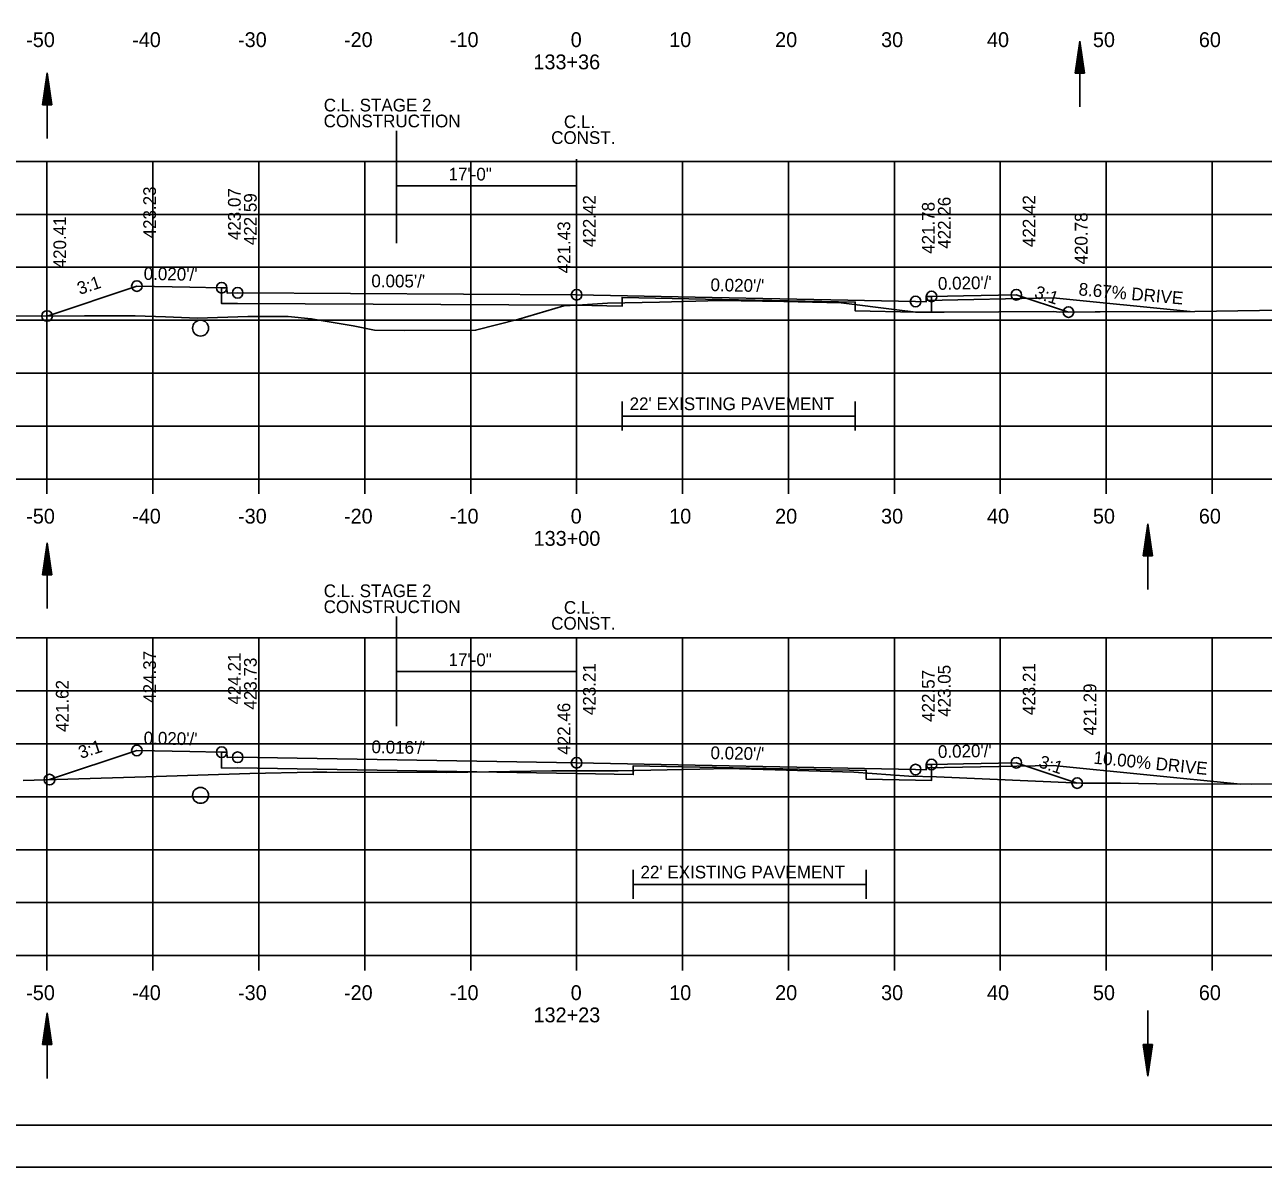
# Model space of a CAD drawing. Extents: x 1538688 to 1540766, y 656250 to 671912.
# Drawn here: x 1538806.1 to 1538923, y 661031.3 to 661139.2 of the extents above; entities that cross this region are included whole.
import ezdxf

# ---------------------------------------------------------------- set-up
doc = ezdxf.new("R2010")
doc.units = 0
for name, color, linetype in [('15', 7, 'Continuous'), ('16', 7, 'Continuous'), ('18', 7, 'Continuous'), ('20', 7, 'Continuous'), ('22', 7, 'Continuous'), ('26', 7, 'Continuous'), ('39', 7, 'Continuous'), ('41', 7, 'Continuous'), ('42', 7, 'Continuous'), ('7', 7, 'Continuous'), ('Borings', 7, 'Continuous'), ('Default', 7, 'Continuous'), ('Horizontal Alignment', 7, 'Continuous'), ('RipRap', 7, 'Continuous'), ('Wall Heights', 7, 'Continuous')]:
    doc.layers.add(name, color=color, linetype=linetype)

msp = doc.modelspace()

# ---------------------------------------------------------------- linework, layer by layer
at = {"layer": '15'}
for p, q in [((1538905.23, 661134.67), (1538905.68, 661137.67)), ((1538906.13, 661134.67), (1538905.68, 661137.67)), ((1538905.31, 661134.67), (1538905.68, 661137.17)), ((1538905.38, 661134.67), (1538905.68, 661136.65)), ((1538906.06, 661134.67), (1538905.68, 661137.17)), ((1538905.98, 661134.67), (1538905.68, 661136.65)), ((1538905.46, 661134.67), (1538905.68, 661136.15)), ((1538905.54, 661134.67), (1538905.68, 661135.65)), ((1538905.61, 661134.67), (1538905.68, 661135.14)), ((1538905.9, 661134.67), (1538905.68, 661136.15)), ((1538905.83, 661134.67), (1538905.68, 661135.65)), ((1538905.75, 661134.67), (1538905.68, 661135.14)), ((1538807.75, 661131.68), (1538808.2, 661134.68)), ((1538807.82, 661131.68), (1538808.2, 661134.18)), ((1538808.65, 661131.68), (1538808.2, 661134.68)), ((1538808.57, 661131.68), (1538808.2, 661134.18)), ((1538905.23, 661134.67), (1538906.13, 661134.67)), ((1538807.9, 661131.68), (1538808.2, 661133.66)), ((1538807.97, 661131.68), (1538808.2, 661133.16)), ((1538808.5, 661131.68), (1538808.2, 661133.66)), ((1538808.42, 661131.68), (1538808.2, 661133.16)), ((1538807.75, 661131.68), (1538808.65, 661131.68)), ((1538808.05, 661131.68), (1538808.2, 661132.65)), ((1538808.13, 661131.68), (1538808.2, 661132.15)), ((1538808.34, 661131.68), (1538808.2, 661132.65)), ((1538808.27, 661131.68), (1538808.2, 661132.15)), ((1538911.65, 661089.08), (1538912.1, 661092.08)), ((1538912.55, 661089.08), (1538912.1, 661092.08)), ((1538911.72, 661089.08), (1538912.1, 661091.58)), ((1538911.8, 661089.08), (1538912.1, 661091.07)), ((1538912.47, 661089.08), (1538912.1, 661091.58)), ((1538912.39, 661089.08), (1538912.1, 661091.07)), ((1538807.75, 661087.29), (1538808.2, 661090.29)), ((1538807.82, 661087.29), (1538808.2, 661089.79)), ((1538808.65, 661087.29), (1538808.2, 661090.29)), ((1538808.57, 661087.29), (1538808.2, 661089.79)), ((1538911.87, 661089.08), (1538912.1, 661090.57)), ((1538911.95, 661089.08), (1538912.1, 661090.06)), ((1538912.02, 661089.08), (1538912.1, 661089.56)), ((1538912.32, 661089.08), (1538912.1, 661090.57)), ((1538912.24, 661089.08), (1538912.1, 661090.06)), ((1538912.17, 661089.08), (1538912.1, 661089.56)), ((1538807.9, 661087.29), (1538808.2, 661089.28)), ((1538807.97, 661087.29), (1538808.2, 661088.78)), ((1538808.05, 661087.29), (1538808.2, 661088.27)), ((1538808.5, 661087.29), (1538808.2, 661089.28)), ((1538808.42, 661087.29), (1538808.2, 661088.78)), ((1538808.34, 661087.29), (1538808.2, 661088.27)), ((1538911.65, 661089.08), (1538912.55, 661089.08)), ((1538807.75, 661087.29), (1538808.65, 661087.29)), ((1538808.13, 661087.29), (1538808.2, 661087.77)), ((1538808.27, 661087.29), (1538808.2, 661087.77)), ((1538807.75, 661042.91), (1538808.2, 661045.91)), ((1538807.82, 661042.91), (1538808.2, 661045.41)), ((1538808.65, 661042.91), (1538808.2, 661045.91)), ((1538808.57, 661042.91), (1538808.2, 661045.41)), ((1538807.9, 661042.91), (1538808.2, 661044.89)), ((1538807.97, 661042.91), (1538808.2, 661044.39)), ((1538808.05, 661042.91), (1538808.2, 661043.88)), ((1538808.5, 661042.91), (1538808.2, 661044.89)), ((1538808.42, 661042.91), (1538808.2, 661044.39)), ((1538808.34, 661042.91), (1538808.2, 661043.88)), ((1538807.75, 661042.91), (1538808.65, 661042.91)), ((1538808.13, 661042.91), (1538808.2, 661043.38)), ((1538808.27, 661042.91), (1538808.2, 661043.38)), ((1538911.65, 661042.94), (1538912.1, 661039.94)), ((1538911.65, 661042.94), (1538912.55, 661042.94)), ((1538911.72, 661042.94), (1538912.1, 661040.44)), ((1538911.8, 661042.94), (1538912.1, 661040.96)), ((1538911.87, 661042.94), (1538912.1, 661041.46)), ((1538911.95, 661042.94), (1538912.1, 661041.96)), ((1538912.02, 661042.94), (1538912.1, 661042.47)), ((1538912.55, 661042.94), (1538912.1, 661039.94)), ((1538912.24, 661042.94), (1538912.1, 661041.96)), ((1538912.39, 661042.94), (1538912.1, 661040.96)), ((1538912.47, 661042.94), (1538912.1, 661040.44)), ((1538912.32, 661042.94), (1538912.1, 661041.46)), ((1538912.17, 661042.94), (1538912.1, 661042.47))]:
    msp.add_line(p, q, dxfattribs=at)
at = {"layer": '16'}
for p, q in [((1538891.17, 661113.2), (1538903.17, 661113.44)), ((1538916.1, 661112.15), (1538903.17, 661113.44)), ((1538891.18, 661069.04), (1538903.17, 661069.28)), ((1538920.85, 661067.51), (1538903.17, 661069.28))]:
    msp.add_line(p, q, dxfattribs=at)
at = {"layer": '18'}
for points in [[(1538801.22, 661111.7), (1538811.72, 661111.73), (1538816.52, 661111.74), (1538819.37, 661111.64), (1538822.38, 661111.51), (1538827.15, 661111.67), (1538830.96, 661111.69), (1538833.13, 661111.47), (1538837.1, 661110.79), (1538839.11, 661110.39), (1538841.97, 661110.35), (1538848.64, 661110.38), (1538852.74, 661111.42), (1538856.97, 661112.68), (1538858.74, 661112.78), (1538861.11, 661112.93), (1538866, 661113.04), (1538871.71, 661113.19), (1538877.75, 661113.08), (1538883.17, 661112.97), (1538888.41, 661112.32), (1538890.2, 661112.09), (1538892.89, 661112.1), (1538903.21, 661112.16), (1538903.78, 661112.08), (1538907.12, 661112.13), (1538907.59, 661112.12), (1538916.54, 661112.15), (1538930.81, 661112.37)], [(1538805.92, 661067.86), (1538817.52, 661068.21), (1538827.34, 661068.52), (1538833.27, 661068.65), (1538834.6, 661068.65), (1538845.92, 661068.62), (1538855.83, 661068.78), (1538861.28, 661068.78), (1538862.09, 661068.78), (1538869.81, 661068.93), (1538872.42, 661068.99), (1538876.93, 661068.85), (1538884.35, 661068.63), (1538889.55, 661068.28), (1538892.14, 661068.19), (1538905.8, 661067.59), (1538909.53, 661067.6), (1538912.92, 661067.54), (1538921.85, 661067.51), (1538927.13, 661067.53)]]:
    msp.add_lwpolyline(points, dxfattribs=at)
at = {"layer": '20'}
for points in [[(1538808.19, 661111.72), (1538816.67, 661114.55), (1538821.67, 661114.45), (1538824.67, 661114.39), (1538825.17, 661114.39), (1538825.18, 661113.89), (1538826.18, 661113.91), (1538858.18, 661113.73), (1538890.18, 661113.09), (1538891.18, 661113.07), (1538891.19, 661113.57), (1538891.69, 661113.57), (1538894.69, 661113.63), (1538899.69, 661113.73), (1538904.61, 661112.09)], [(1538808.42, 661067.94), (1538816.67, 661070.69), (1538821.67, 661070.59), (1538824.67, 661070.53), (1538825.17, 661070.53), (1538825.18, 661070.03), (1538826.18, 661070.05), (1538858.18, 661069.53), (1538890.18, 661068.89), (1538891.18, 661068.87), (1538891.19, 661069.37), (1538891.69, 661069.37), (1538894.69, 661069.43), (1538899.69, 661069.53), (1538905.44, 661067.61)]]:
    msp.add_lwpolyline(points, dxfattribs=at)
at = {"layer": '22'}
for p, q in [((1538718.18, 661126.32), (1538998.18, 661126.32)), ((1538808.18, 661096.32), (1538808.18, 661126.32)), ((1538818.18, 661096.32), (1538818.18, 661126.32)), ((1538828.18, 661096.32), (1538828.18, 661126.32)), ((1538838.18, 661096.32), (1538838.18, 661126.32)), ((1538848.18, 661096.32), (1538848.18, 661126.32)), ((1538858.18, 661096.32), (1538858.18, 661126.32)), ((1538868.18, 661096.32), (1538868.18, 661126.32)), ((1538878.18, 661096.32), (1538878.18, 661126.32)), ((1538888.18, 661096.32), (1538888.18, 661126.32)), ((1538898.18, 661096.32), (1538898.18, 661126.32)), ((1538908.18, 661096.32), (1538908.18, 661126.32)), ((1538918.18, 661096.32), (1538918.18, 661126.32)), ((1538718.18, 661121.32), (1538998.18, 661121.32)), ((1538718.18, 661116.32), (1538998.18, 661116.32)), ((1538718.18, 661111.32), (1538998.18, 661111.32)), ((1538718.18, 661106.32), (1538998.18, 661106.32)), ((1538718.18, 661101.32), (1538998.18, 661101.32)), ((1538718.18, 661096.32), (1538998.18, 661096.32)), ((1538718.18, 661081.32), (1538998.18, 661081.32)), ((1538808.18, 661051.32), (1538808.18, 661081.32)), ((1538818.18, 661051.32), (1538818.18, 661081.32)), ((1538828.18, 661051.32), (1538828.18, 661081.32)), ((1538838.18, 661051.32), (1538838.18, 661081.32)), ((1538848.18, 661051.32), (1538848.18, 661081.32)), ((1538858.18, 661051.32), (1538858.18, 661081.32)), ((1538868.18, 661051.32), (1538868.18, 661081.32)), ((1538878.18, 661051.32), (1538878.18, 661081.32)), ((1538888.18, 661051.32), (1538888.18, 661081.32)), ((1538898.18, 661051.32), (1538898.18, 661081.32)), ((1538908.18, 661051.32), (1538908.18, 661081.32)), ((1538918.18, 661051.32), (1538918.18, 661081.32)), ((1538718.18, 661076.32), (1538998.18, 661076.32)), ((1538718.18, 661071.32), (1538998.18, 661071.32)), ((1538718.18, 661066.32), (1538998.18, 661066.32)), ((1538718.18, 661061.32), (1538998.18, 661061.32)), ((1538718.18, 661056.32), (1538998.18, 661056.32)), ((1538718.18, 661051.32), (1538998.18, 661051.32))]:
    msp.add_line(p, q, dxfattribs=at)
at = {"layer": '26'}
msp.add_line((1538687.78, 661031.34), (1539021.11, 661031.34), dxfattribs=at)
msp.add_lwpolyline([(1538687.77, 661244.67), (1539021.11, 661244.67), (1539021.11, 661031.33), (1538687.77, 661031.33)], close=True, dxfattribs=at)
for centre in [(1538816.67, 661114.55), (1538824.67, 661114.39), (1538826.18, 661113.91), (1538858.18, 661113.73), (1538891.69, 661113.57), (1538899.69, 661113.73), (1538890.18, 661113.09), (1538808.19, 661111.72), (1538904.61, 661112.09), (1538816.67, 661070.69), (1538824.67, 661070.53), (1538826.18, 661070.05), (1538858.18, 661069.53), (1538891.69, 661069.37), (1538899.69, 661069.53), (1538808.42, 661067.94), (1538890.18, 661068.89), (1538905.44, 661067.61)]:
    msp.add_circle(centre, 0.5, dxfattribs=at)
at = {"layer": '39'}
for p, q in [((1538905.68, 661131.48), (1538905.68, 661137.67)), ((1538808.2, 661128.49), (1538808.2, 661134.68)), ((1538912.1, 661085.9), (1538912.1, 661092.08)), ((1538808.2, 661084.11), (1538808.2, 661090.29)), ((1538808.2, 661039.72), (1538808.2, 661045.91)), ((1538912.1, 661046.13), (1538912.1, 661039.94))]:
    msp.add_line(p, q, dxfattribs=at)
for centre in [(1538822.68, 661110.58), (1538822.68, 661066.45)]:
    msp.add_circle(centre, 0.75, dxfattribs=at)
at = {"layer": '7'}
for p, q in [((1538862.47, 661103.65), (1538862.47, 661100.9)), ((1538884.47, 661103.65), (1538884.47, 661100.9)), ((1538884.47, 661102.27), (1538862.47, 661102.27)), ((1538863.51, 661059.42), (1538863.51, 661056.67)), ((1538885.51, 661059.42), (1538885.51, 661056.67)), ((1538885.51, 661058.05), (1538863.51, 661058.05))]:
    msp.add_line(p, q, dxfattribs=at)
at = {"layer": 'Borings'}
for p, q in [((1538718.18, 661096.32), (1538998.18, 661096.32)), ((1538808.18, 661094.92), (1538808.18, 661096.32)), ((1538818.18, 661094.92), (1538818.18, 661096.32)), ((1538828.18, 661094.92), (1538828.18, 661096.32)), ((1538838.18, 661094.92), (1538838.18, 661096.32)), ((1538848.18, 661094.92), (1538848.18, 661096.32)), ((1538858.18, 661094.92), (1538858.18, 661096.32)), ((1538868.18, 661094.92), (1538868.18, 661096.32)), ((1538878.18, 661094.92), (1538878.18, 661096.32)), ((1538888.18, 661094.92), (1538888.18, 661096.32)), ((1538898.18, 661094.92), (1538898.18, 661096.32)), ((1538908.18, 661094.92), (1538908.18, 661096.32)), ((1538918.18, 661094.92), (1538918.18, 661096.32)), ((1538718.18, 661051.32), (1538998.18, 661051.32)), ((1538808.18, 661049.92), (1538808.18, 661051.32)), ((1538818.18, 661049.92), (1538818.18, 661051.32)), ((1538828.18, 661049.92), (1538828.18, 661051.32)), ((1538838.18, 661049.92), (1538838.18, 661051.32)), ((1538848.18, 661049.92), (1538848.18, 661051.32)), ((1538858.18, 661049.92), (1538858.18, 661051.32)), ((1538868.18, 661049.92), (1538868.18, 661051.32)), ((1538878.18, 661049.92), (1538878.18, 661051.32)), ((1538888.18, 661049.92), (1538888.18, 661051.32)), ((1538898.18, 661049.92), (1538898.18, 661051.32)), ((1538908.18, 661049.92), (1538908.18, 661051.32)), ((1538918.18, 661049.92), (1538918.18, 661051.32))]:
    msp.add_line(p, q, dxfattribs=at)
at = {"layer": 'Default'}
for p, q in [((1538841.17, 661129.2), (1538841.17, 661118.61)), ((1538858.18, 661126.52), (1538858.18, 661121.52)), ((1538858.18, 661124.02), (1538841.17, 661124.02)), ((1538841.17, 661083.33), (1538841.17, 661072.98)), ((1538858.18, 661080.65), (1538858.18, 661075.65)), ((1538858.18, 661078.15), (1538841.17, 661078.15))]:
    msp.add_line(p, q, dxfattribs=at)
at = {"layer": 'RipRap'}
msp.add_line((1539016.36, 661035.32), (1538700.18, 661035.32), dxfattribs=at)
at = {"layer": 'Wall Heights'}
for points in [[(1538891.69, 661113.57), (1538891.69, 661112.07), (1538890.18, 661112.09), (1538884.48, 661112.21), (1538884.48, 661113.04), (1538862.48, 661113.48), (1538862.48, 661112.65), (1538858.18, 661112.73), (1538826.18, 661112.91), (1538824.67, 661112.89), (1538824.67, 661114.39)], [(1538891.69, 661069.37), (1538891.69, 661067.87), (1538890.18, 661067.89), (1538885.52, 661067.98), (1538885.52, 661068.81), (1538863.52, 661069.25), (1538863.52, 661068.42), (1538858.18, 661068.53), (1538826.18, 661069.05), (1538824.67, 661069.03), (1538824.67, 661070.53)]]:
    msp.add_lwpolyline(points, dxfattribs=at)

# ---------------------------------------------------------------- texts
at = {"layer": '16'}
for s, rotation, p in [('8.67% DRIVE', 354.9049, (1538905.53, 661113.68)), ('10.00% DRIVE', 354.2894, (1538906.94, 661069.45))]:
    msp.add_text(s, height=1.2, rotation=rotation, dxfattribs=at).set_placement(p)
at = {"layer": '41'}
for s, p in [('423.23', (1538818.47, 661119.05)), ('423.07', (1538826.47, 661118.89)), ('422.59', (1538827.98, 661118.41)), ('422.42', (1538859.98, 661118.23)), ('421.78', (1538891.98, 661117.59)), ('422.26', (1538893.49, 661118.07)), ('422.42', (1538901.49, 661118.23)), ('420.41', (1538809.99, 661116.22)), ('420.78', (1538906.41, 661116.59)), ('421.43', (1538857.58, 661115.75)), ('424.37', (1538818.47, 661075.19)), ('424.21', (1538826.47, 661075.03)), ('423.73', (1538827.98, 661074.55)), ('423.21', (1538859.98, 661074.03)), ('422.57', (1538891.98, 661073.39)), ('423.05', (1538893.49, 661073.87)), ('423.21', (1538901.49, 661074.03)), ('421.62', (1538810.22, 661072.44)), ('421.29', (1538907.24, 661072.11)), ('422.46', (1538857.58, 661070.29))]:
    msp.add_text(s, height=1.2, rotation=90, dxfattribs=at).set_placement(p)
at = {"layer": '42'}
for s, rotation, p in [("0.020'/'", 358.8542, (1538817.3, 661115.14)), ('3:1', 18.4349, (1538811.27, 661113.71)), ("0.005'/'", 359.6868, (1538838.8, 661114.44)), ("0.020'/'", 358.8542, (1538870.81, 661114.08)), ("0.020'/'", 1.1458, (1538892.3, 661114.19)), ('3:1', 341.5651, (1538901.31, 661113.49)), ("0.020'/'", 358.8542, (1538817.3, 661071.28)), ('3:1', 18.4349, (1538811.38, 661069.89)), ("0.016'/'", 359.066, (1538838.81, 661070.44)), ("0.020'/'", 358.8542, (1538870.81, 661069.88)), ("0.020'/'", 1.1458, (1538892.3, 661069.98)), ('3:1', 341.5651, (1538901.72, 661069.14))]:
    msp.add_text(s, height=1.2, rotation=rotation, dxfattribs=at).set_placement(p)
at = {"layer": '7'}
for p in [(1538863.18, 661102.83), (1538864.21, 661058.61)]:
    msp.add_text("22' EXISTING PAVEMENT", height=1.2, dxfattribs=at).set_placement(p)
at = {"layer": 'Default'}
for s, p in [('C.L. STAGE 2', (1538834.31, 661131.04)), ('CONSTRUCTION', (1538834.3, 661129.54)), ('C.L.', (1538856.98, 661129.47)), ('CONST.', (1538855.78, 661127.97)), ('17\'-0"', (1538846.09, 661124.52)), ('C.L. STAGE 2', (1538834.31, 661085.17)), ('CONSTRUCTION', (1538834.3, 661083.67)), ('C.L.', (1538856.98, 661083.6)), ('CONST.', (1538855.78, 661082.1)), ('17\'-0"', (1538846.09, 661078.66))]:
    msp.add_text(s, height=1.2, dxfattribs=at).set_placement(p)
at = {"layer": 'Horizontal Alignment'}
for s, p in [('-50', (1538806.22, 661137.12)), ('-40', (1538816.22, 661137.12)), ('-30', (1538826.22, 661137.12)), ('-20', (1538836.22, 661137.12)), ('-10', (1538846.22, 661137.12)), ('0', (1538857.62, 661137.12)), ('10', (1538866.92, 661137.12)), ('20', (1538876.92, 661137.12)), ('30', (1538886.92, 661137.12)), ('40', (1538896.92, 661137.12)), ('50', (1538906.92, 661137.12)), ('60', (1538916.92, 661137.12)), ('133+36', (1538854.1, 661135.02)), ('-50', (1538806.22, 661092.12)), ('-40', (1538816.22, 661092.12)), ('-30', (1538826.22, 661092.12)), ('-20', (1538836.22, 661092.12)), ('-10', (1538846.22, 661092.12)), ('0', (1538857.62, 661092.12)), ('10', (1538866.92, 661092.12)), ('20', (1538876.92, 661092.12)), ('30', (1538886.92, 661092.12)), ('40', (1538896.92, 661092.12)), ('50', (1538906.92, 661092.12)), ('60', (1538916.92, 661092.12)), ('133+00', (1538854.12, 661090.02)), ('-50', (1538806.22, 661047.12)), ('-40', (1538816.22, 661047.12)), ('-30', (1538826.22, 661047.12)), ('-20', (1538836.22, 661047.12)), ('-10', (1538846.22, 661047.12)), ('0', (1538857.62, 661047.12)), ('10', (1538866.92, 661047.12)), ('20', (1538876.92, 661047.12)), ('30', (1538886.92, 661047.12)), ('40', (1538896.92, 661047.12)), ('50', (1538906.92, 661047.12)), ('60', (1538916.92, 661047.12)), ('132+23', (1538854.11, 661045.02))]:
    msp.add_text(s, height=1.4, dxfattribs=at).set_placement(p)

doc.saveas('drawing.dxf')
